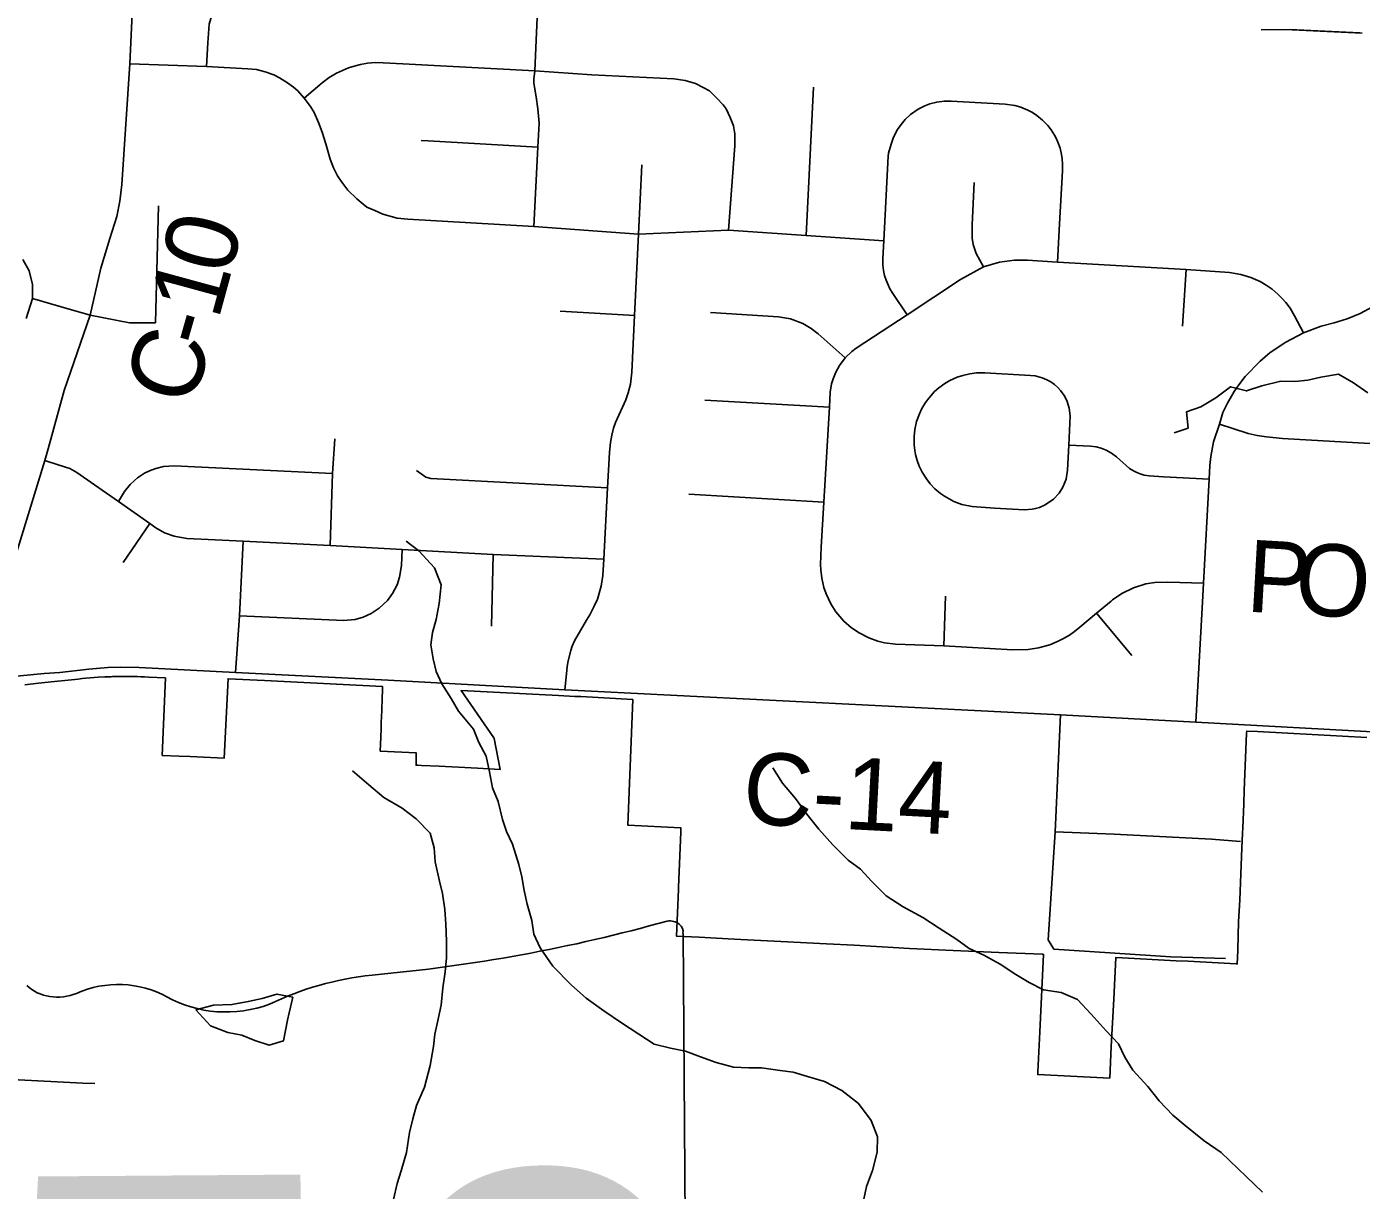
# Model space of a CAD drawing. Extents: x 114604 to 551442, y 316898 to 567001.
# Drawn here: x 207570 to 213125, y 455878 to 460721 of the extents above; entities that cross this region are included whole.
import ezdxf

# ---------------------------------------------------------------- set-up
doc = ezdxf.new("R2010")
doc.units = 0
for name, color, linetype in [('GE_P_Alignment_1000_Cardinal_Points', 7, 'Continuous'), ('GE_P_Alignment_100_Stations', 7, 'Continuous'), ('GE_P_Alignment_500_Bearings', 7, 'Continuous'), ('GE_P_Alignment_500_Curve_Data', 7, 'Continuous'), ('MT_X_Edge_Line', 7, 'Continuous'), ('PM_P_Cells', 7, 'Continuous'), ('PM_P_CL_Double_Solid', 7, 'Continuous')]:
    doc.layers.add(name, color=color, linetype=linetype)

msp = doc.modelspace()

# ---------------------------------------------------------------- linework, layer by layer
at = {"layer": 'GE_P_Alignment_1000_Cardinal_Points'}
for p, q in [((210814.1, 459852.2), (210845.6, 460470)), ((210116.5, 459858.1), (210130.1, 460145.9)), ((208106.2, 459488.3), (208118.3, 459976.2)), ((212381, 459475), (212395.9, 459711.1)), ((210100.5, 459518.6), (209789.9, 459537.3)), ((210392.1, 459166.6), (210910.9, 459138.4)), ((210326.3, 458775.6), (210888.5, 458741.7)), ((208082.2, 458653.6), (207971.7, 458491.5)), ((209511.4, 458524.9), (209505.1, 458226.9)), ((211387.9, 458144.5), (211394.6, 458350.8)), ((212436.1, 457826.9), (212465, 458352.2)), ((212023.6, 458279.9), (212170.6, 458104.1)), ((207803, 456325), (207854, 456322.4))]:
    msp.add_line(p, q, dxfattribs=at)
for points in [[(209680.7, 459889.4), (209698.1, 460219.3), (209703.6, 460320.1), (209697.3, 460379.8), (209690.1, 460429.6), (209681.4, 460486.5), (209681.3, 460502.4), (209684.7, 460537.2), (209699.1, 460857.1), (209709.5, 461093.2), (209701, 461148.9), (209675.9, 461222.2), (209626.5, 461388.7), (209558.4, 461551.1)], [(208317.8, 460554.9), (208323.8, 460654.7), (208329.9, 460731.6), (208341, 460768.6), (208362.1, 460812.9), (208399.1, 460859.9), (208480.5, 460932.4), (208512.1, 460944.9), (208546.9, 460948.3), (208784.6, 460935.7), (208971.1, 460924.7)], [(212707.9, 460707.6), (212827.5, 460709.3), (212837.2, 460708.8), (212846.9, 460708.4), (212856.6, 460707.9), (212866.3, 460707.4), (212876, 460706.9), (212885.8, 460706.4), (212895.5, 460706), (212905.2, 460705.5), (212914.9, 460705), (212924.6, 460704.6), (212934.3, 460704.1), (212944, 460703.6), (212953.7, 460703.1), (212963.4, 460702.6), (212973.2, 460702.2), (212982.8, 460701.7), (212992.6, 460701.2), (213002.3, 460700.7), (213012, 460700.2), (213021.7, 460699.7), (213031.4, 460699.3), (213041.1, 460698.8), (213050.8, 460698.3), (213060.5, 460697.8), (213070.2, 460697.3), (213080, 460696.9), (213089.7, 460696.4), (213099.4, 460695.9), (213109.1, 460695.4), (213118.8, 460695), (213128.5, 460694.5)], [(207999.1, 460567.2), (208317.8, 460554.9), (208490.5, 460546.2), (208526.1, 460543.6), (208562.3, 460534), (208598.8, 460520.7), (208621.7, 460507.9), (208655.2, 460486.9), (208681.1, 460469.6), (208697.9, 460453.8), (208724.7, 460424.4), (208751, 460388.8), (208766.5, 460364.7), (208784.6, 460322.8), (208799.8, 460281.8), (208814.9, 460234.1), (208833.4, 460170.5), (208846.6, 460134), (208863.7, 460100.4), (208881.4, 460074.3), (208906.6, 460040.8), (208943.8, 460004.7), (208970.3, 459982.7), (208985.8, 459970.7), (209018.9, 459956.1), (209052, 459940.8), (209111.4, 459924.4), (209156.5, 459920), (209680.7, 459889.4), (210116.5, 459858.1), (210490.5, 459874), (210814.1, 459852.2), (211137.1, 459830.3)], [(208724.7, 460424.4), (208799.4, 460487.9), (208829.6, 460510.2), (208859.1, 460527.9), (208909.8, 460550.2), (208932.5, 460557.2), (208959.8, 460564.2), (208988.6, 460569.8), (209021.2, 460572.3), (209053.1, 460571), (209135.1, 460566.3), (209684.7, 460537.2), (209922.8, 460521.3), (210264.1, 460504.1), (210310.2, 460497.6), (210354.4, 460485.2), (210385.3, 460468.5), (210412.4, 460454.7), (210441.7, 460425.8), (210469, 460395.9), (210481.1, 460379), (210497.4, 460343), (210511.7, 460309), (210518, 460275), (210517.4, 460224.8), (210490.5, 459874)], [(211235, 459522.7), (211175.4, 459610.8), (211163.2, 459630.7), (211155.3, 459646.4), (211146.8, 459666.9), (211140.6, 459686.2), (211137, 459707.2), (211134.2, 459729.3), (211133.3, 459756.1), (211137.1, 459830.3), (211155.6, 460182.3), (211156.6, 460195.2), (211168, 460232.3), (211178.6, 460261.4), (211194.8, 460292.7), (211209.7, 460314.5), (211226.7, 460334.5), (211249.1, 460355.5), (211281.2, 460378), (211308.3, 460391.8), (211328.7, 460399.5), (211358.1, 460407.2), (211388.2, 460411.2), (211418.6, 460411.3), (211643.3, 460398.5), (211682.7, 460393), (211708.1, 460386), (211736.6, 460374.3), (211756.1, 460363.9), (211774.6, 460351.8), (211798.6, 460332.1), (211820.2, 460309.6), (211833.9, 460292), (211848.2, 460269.3), (211854.5, 460257.4), (211862, 460241.1), (211871, 460215.8), (211877.4, 460189.6), (211880.2, 460171.8), (211881.9, 460149.4), (211881.4, 460121.8), (211868.6, 459900.6), (211861.1, 459741.9)], [(209211.3, 460248.1), (209241.3, 460246), (209698.1, 460219.3)], [(211552.1, 459721.9), (211521.4, 459777.5), (211510.2, 459814.8), (211505.8, 459841), (211505.2, 459895.9), (211514.3, 460073.1)], [(209809.5, 457961.1), (209817.1, 458027.4), (209819, 458057.8), (209823.2, 458082.1), (209834.2, 458125.3), (209840.6, 458143.2), (209850, 458165.3), (209899.8, 458250.8), (209913.5, 458273.9), (209930.5, 458306.6), (209945.5, 458339.2), (209961.7, 458392.1), (209968.6, 458437.6), (209972.8, 458504.5), (209987.3, 458801.8), (209996.4, 458949.5), (209998.3, 458978.5), (209999.7, 458990.8), (210005.1, 459021.1), (210013.1, 459050.9), (210021.2, 459074.2), (210064.1, 459168.6), (210074.1, 459197.8), (210082.7, 459233.7), (210088.5, 459283.5), (210100.5, 459518.6), (210116.5, 459858.1)], [(207553.8, 459752.5), (207579.8, 459705.3), (207594.1, 459647.9), (207594.2, 459590), (207568.4, 459506.7)], [(212467.9, 458404.8), (212319.8, 458410.1), (212266, 458408.4), (212228.7, 458402.1), (212177.3, 458386.2), (212128.1, 458361.9), (212090, 458335.5), (212083.6, 458330.3), (212023.6, 458279.9), (211953.6, 458221.6), (211931.4, 458203.8), (211910.1, 458189.1), (211886, 458174.8), (211863.9, 458163.6), (211828.8, 458149.2), (211781.2, 458135.6), (211738.6, 458128.8), (211674.2, 458127.5), (211387.9, 458144.5), (211186.1, 458151.9), (211140.2, 458157.5), (211112.6, 458164.1), (211075.2, 458177.3), (211034.7, 458197.9), (211003.1, 458219.4), (210971.9, 458246.7), (210938.4, 458285.6), (210916.8, 458319.1), (210897.4, 458360.3), (210888.1, 458387.3), (210879.2, 458426.3), (210875.3, 458460.3), (210874.7, 458483.1), (210877.5, 458555.2), (210888.5, 458741.7), (210910.9, 459138.4), (210914.4, 459199.8), (210920.2, 459234.2), (210926.3, 459255.2), (210937.9, 459283.6), (210952.8, 459310.5), (210976.8, 459342.4), (211005.1, 459369.9), (211022.6, 459383.3), (211094.7, 459430), (211235, 459522.7), (211456.7, 459669.3), (211552.1, 459721.9), (211618.6, 459741.1), (211681, 459749.4), (211736.2, 459749.4), (211861.1, 459741.9), (212395.9, 459711.1), (212575.9, 459698.1), (212623.9, 459690.3), (212664.7, 459677.9), (212703.5, 459660.7), (212729.8, 459645.5), (212754.6, 459628.2), (212777.7, 459608.6), (212794.9, 459591.6), (212810.9, 459573.5), (212828.9, 459549.3), (212847.7, 459518.3), (212884, 459447.5)], [(207594.2, 459590), (207713.9, 459555.4), (207833.7, 459520.8)], [(210415.8, 459531.3), (210698.6, 459513.3), (210749.7, 459505), (210800.7, 459486), (210835.8, 459465.2), (210863.7, 459443.3), (210976.8, 459342.4)], [(212465, 458352.2), (212467.9, 458404.8), (212491.7, 458837.6), (212495, 458895.1), (212499.1, 458932.5), (212510.6, 458993.8), (212535, 459066.7), (212549.4, 459115.2), (212568.5, 459154.9), (212596.4, 459202.9), (212615.1, 459230.4), (212642.2, 459265.6), (212703.5, 459329.7), (212746.1, 459365.3), (212810.6, 459408.5), (212884, 459447.5), (212958.3, 459475.3), (213011.5, 459489.3), (213066.7, 459505.2), (213119.8, 459527.9), (213171.1, 459555.4)], [(207833.7, 459520.8), (207998.5, 459489.2), (208106.2, 459488.3)], [(211907.9, 458979.6), (211913.4, 459101.9), (211909.6, 459133.1), (211905.6, 459147.9), (211899.2, 459165.1), (211887.8, 459186.7), (211873.7, 459206.6), (211861.3, 459220.1), (211847.5, 459232.2), (211832.6, 459242.8), (211816.6, 459251.8), (211796.9, 459260.2), (211767.4, 459267.8), (211748, 459269.9), (211558.2, 459280.2), (211524, 459280), (211495, 459276.4), (211466.4, 459269.9), (211443.2, 459262.2), (211412.1, 459248.1), (211391, 459235.7), (211367.3, 459218.5), (211349, 459202.4), (211325.9, 459177.2), (211311.3, 459157.6), (211296.2, 459132.5), (211285.6, 459110.5), (211274.2, 459078.3), (211266.8, 459044.9), (211263.7, 459015.7)], [(212535, 459066.7), (212590.8, 459048.9), (212654.1, 459028.8), (212692.1, 459020.1), (212730.9, 459014), (212796.9, 459007), (213208.6, 458984.4)], [(208833.5, 458561.6), (208842.8, 458861.1), (208852.5, 459006.3)], [(211907.9, 458979.6), (211902.3, 458875.4), (211896, 458837.9), (211882.7, 458804.3), (211867.6, 458780.4), (211844.5, 458755.2), (211809.5, 458730.8), (211785.9, 458720.5), (211769.7, 458715.7), (211755, 458712.7), (211723.1, 458710.7), (211598.3, 458717.6), (211505.5, 458723.7), (211462.6, 458733.1), (211429.5, 458745.4), (211390.2, 458766.8), (211373.3, 458778.8), (211350.4, 458797.4), (211330.5, 458819), (211314.9, 458838.8), (211297.3, 458866.8), (211284.9, 458891.9), (211275.8, 458916.1), (211269.8, 458940.6), (211266.7, 458957.3), (211263.9, 458981.6), (211263.7, 459015.7)], [(211907.9, 458979.6), (211997.9, 458976), (212021.6, 458973.1), (212042.1, 458967.8), (212063.3, 458959.3), (212085.4, 458946.8), (212106.3, 458930.4), (212160.4, 458882.9), (212176.7, 458872.7), (212191.2, 458865.5), (212204.8, 458859.8), (212220.8, 458855.2), (212242.3, 458851.3), (212301.1, 458847.4), (212491.7, 458837.6)], [(207645.8, 458915.1), (207701.4, 458898.4), (207748.9, 458882.1), (207779.3, 458866), (207852.3, 458815.1), (207951.5, 458745.4), (208082.2, 458653.6), (208107.7, 458635.7), (208142.9, 458615.4), (208183.5, 458600.4), (208236.4, 458591.6), (208354.8, 458585.7), (208470.7, 458579.4), (208833.5, 458561.6), (209132.8, 458545.3), (209511.4, 458524.9), (209972.8, 458504.5)], [(207951.5, 458745.4), (207977.6, 458787.2), (208000.8, 458815.4), (208018.5, 458833), (208030.9, 458843.4), (208059.9, 458862.8), (208080.8, 458873.2), (208107.3, 458883.1), (208139.3, 458890.6), (208183.2, 458893.7), (208842.8, 458861.1)], [(209987.3, 458801.8), (209252.7, 458840.5), (209231.8, 458846.4), (209192.5, 458873.7)], [(208439.4, 458033.6), (208455.4, 458269.6), (208470.7, 458579.4)], [(208455.4, 458269.6), (208889.9, 458249.7), (208937, 458254.6), (208970.3, 458263.9), (209004.1, 458278.9), (209037.3, 458300.7), (209071.8, 458333.6), (209092.6, 458361.9), (209111.4, 458398), (209122.2, 458429.7), (209130, 458478.5), (209132.8, 458545.3)], [(211873.7, 457857.4), (211850.8, 457370.7), (211821.4, 456920.4), (211844.8, 456882.7), (212332.9, 456850.4), (212560.4, 456843.3)], [(211850.8, 457370.7), (212095.8, 457360), (212501.8, 457339.8), (212621.8, 457330.1)], [(206887.4, 456374.4), (206946.6, 456368.7), (207803, 456325)]]:
    msp.add_lwpolyline(points, dxfattribs=at)
at = {"layer": 'GE_P_Alignment_100_Stations'}
for points in [[(207562.5, 457982.7), (207618.5, 457988.7), (207686, 457996), (207742.2, 458002), (207783.6, 458006.4), (207800.2, 458008.1), (207816.8, 458009.7), (207833.5, 458011.1), (207850.2, 458012.4), (207866.8, 458013.5), (207895.8, 458015.1), (207908.6, 458015.6), (207921.3, 458016.1), (207927.7, 458016.3), (207938.2, 458016.5), (207948.7, 458016.8), (207950.3, 458016.8), (207951.9, 458016.8), (207953.7, 458016.9), (207954.5, 458016.9), (207955.3, 458016.9), (207964, 458017), (207965.7, 458017), (207967.4, 458017), (207969.1, 458017), (207970.6, 458017), (207972.1, 458017.1), (207972.9, 458017.1), (207973.7, 458017.1), (207982.8, 458017.1), (207998.4, 458017), (208014.1, 458016.8), (208029.7, 458016.5), (208045.4, 458016), (208061, 458015.5), (208076.7, 458014.7), (208147.4, 458011.2), (208134.3, 457688.7)], [(208134.3, 457688.7), (208205.1, 457685.5), (208250.6, 457683.2), (208305.4, 457680.5), (208391.4, 457676.3), (208408.2, 458007.3), (208559.4, 457999.8), (209051.2, 457975.2), (209050.9, 457964.1), (209047.9, 457881), (209047.7, 457875.2), (209045.9, 457825.3), (209045.7, 457820.2), (209045, 457798.7), (209043.8, 457765.3), (209043.7, 457764), (209041.7, 457706.2), (209191.5, 457698.9), (209190.9, 457647.8), (209198.5, 457647.8), (209212.8, 457647.1), (209287.1, 457643.3), (209445.8, 457635.2), (209540.8, 457630.4), (209516.1, 457759.1), (209514.3, 457761.6), (209378, 457958.1), (209783.9, 457937.3), (209851.6, 457934.1), (209866.3, 457933.4), (209876.3, 457932.9), (210092.6, 457921.5), (210071.8, 457398.6), (210292.8, 457386.6), (210292.2, 457368.8), (210283.5, 457139.9), (210283.1, 457129.9), (210275.3, 456936.1), (210368.6, 456931.3), (210489.7, 456925.1), (210542.7, 456922.4), (210708.5, 456913.9), (210898.5, 456904.1), (211014.1, 456898.2), (211200.8, 456887.1), (211220.8, 456886.2), (211244.8, 456885.2), (211426.1, 456877.1), (211616.9, 456868.6), (211798, 456860.6), (211802.6, 456860.4), (211786.9, 456538.3), (211778.7, 456370.9), (211778.2, 456360), (212077.9, 456345.3), (212084.6, 456476.3), (212094.5, 456673.6), (212103.3, 456847.3), (212155.9, 456844.6), (212205.5, 456842), (212255.1, 456839.4), (212304.8, 456836.7), (212354.5, 456834.1), (212404.3, 456831.5), (212454.1, 456828.9), (212504, 456826.2), (212553.9, 456823.6), (212603.9, 456821), (212608.5, 456820.7), (212610.7, 456875.7), (212610.8, 456879.9), (212613.6, 456997.3), (212616.4, 457040.6), (212619.3, 457087), (212625.4, 457230.6), (212628.4, 457304.1), (212630.8, 457363.3), (212631.7, 457387.7), (212635.7, 457485.7), (212638.2, 457546.2), (212639.3, 457572.5), (212639.5, 457577.5), (212647.9, 457780.4), (212648.3, 457790), (212693.1, 457788), (213046.9, 457768.9), (213148.5, 457763.3)]]:
    msp.add_lwpolyline(points, dxfattribs=at)
at = {"layer": 'GE_P_Alignment_500_Bearings'}
for points in [[(207659.4, 458964.6), (207726.2, 459207.2), (207833.7, 459520.8), (207878.8, 459716.5), (207915.8, 459840.2), (207944.6, 459930.7), (207957.5, 459995.7), (207965.9, 460064.2), (207999.1, 460567.2), (208022.7, 461076.6), (208041.3, 461432), (208068.9, 462031.5), (208081.4, 462405.1), (208089.6, 462520.3), (208131.4, 463165.4), (208152.7, 463601.6), (208179.4, 464100.1)], [(207371.4, 458002.7), (207474.4, 458359.4), (207645.8, 458915.1), (207659.4, 458964.6)], [(207371.4, 458002.7), (207642.2, 458029), (207707.4, 458033.4), (207828.6, 458047.1), (207907.5, 458054), (207960.5, 458055.2), (208038.7, 458054.2), (208439.4, 458033.6), (209074, 458001.7), (209809.5, 457961.1), (211130, 457894.2), (211873.7, 457857.4), (212436.1, 457826.9), (213248.1, 457782.6), (213579.1, 457766.5), (213709, 457748.6), (213825.9, 457728.5), (213884.5, 457711.7), (213946.9, 457693.2), (213994.1, 457675.7)]]:
    msp.add_lwpolyline(points, dxfattribs=at)
at = {"layer": 'GE_P_Alignment_500_Curve_Data'}
msp.add_line((210314.2, 455288.5), (210302.2, 456946.7), dxfattribs=at)
for centre, major_axis, ratio, start_param, end_param in [((208411.9, 461176.3), (5536.3, 40), 0.800001, 4.814395, 5.04237), ((210244.2, 456953.1), (58.1, 0.4), 0.8, 6.141152, 7.989035), ((207950.5, 456453.4), (351.9, 2.5), 0.8, 0.950623, 2.079405), ((209156.3, 455891.6), (1113.8, 8), 0.8, 1.699011, 2.107814), ((207699.4, 456818), (169.2, 1.2), 0.8, 3.836095, 5.185415), ((208401, 456959.2), (423.3, 3.1), 0.8, 4.081561, 5.145723)]:
    msp.add_ellipse(centre, major_axis=major_axis, ratio=ratio, start_param=start_param, end_param=end_param, dxfattribs=at)
at = {"layer": 'MT_X_Edge_Line'}
for points in [[(208656.2, 456586.4), (208662.1, 456617.5), (208677.5, 456681.7), (208611.5, 456695.1), (208549.7, 456676.5), (208491.9, 456664), (208424, 456651.4), (208348.1, 456648.7), (208274.3, 456630)], [(208274.3, 456630), (208334.9, 456562.5), (208407, 456535.1), (208465, 456523.6), (208519.2, 456502.1), (208579.3, 456482.6), (208639.1, 456501.1), (208656.2, 456586.4)]]:
    msp.add_lwpolyline(points, dxfattribs=at)
at = {"layer": 'PM_P_Cells'}
for points in [[(213152.3, 459197.8), (213092, 459239.3), (213029.8, 459274.7), (212956, 459262.1), (212902.1, 459249.6), (212848.2, 459245.1), (212790.3, 459246.6)], [(212790.3, 459246.6), (212710.5, 459225.9), (212646.7, 459205.3), (212580.7, 459222.7), (212519.1, 459176.2), (212457.5, 459139.6), (212397.7, 459119), (212404.3, 459051), (212346.5, 459030.5)], [(209201.6, 458540.2), (209149.3, 458579.8)], [(211054.2, 455841.8), (211065.8, 455894), (211091.2, 455960.3), (211110.5, 456036.5), (211112, 456100.6), (211085.5, 456168.4), (211032.9, 456240.1), (210962.5, 456293.5), (210890.3, 456330.9), (210820.2, 456352.3), (210760.1, 456369.8), (210706.1, 456377.3), (210628.1, 456388.6), (210576.1, 456388.2), (210512.2, 456391.6), (210440.1, 456411), (210374, 456434.4), (210311.8, 456457.9), (210249.8, 456469.4), (210181.7, 456486.8), (210117.4, 456528.2), (210045.1, 456575.7), (209972.7, 456625.1), (209898.4, 456678.5), (209838, 456732), (209759.4, 456811.4), (209706.8, 456887), (209680.4, 456944.8), (209671.9, 457000.8), (209653.4, 457068.7), (209640.9, 457126.6), (209630.5, 457182.6), (209618, 457234.5), (209591.4, 457318.4), (209566.9, 457372.2), (209550.5, 457422.1), (209531.9, 457496.1), (209509.5, 457553.9), (209496.9, 457619.9), (209482.4, 457685.8), (209452, 457741.6), (209429.5, 457797.5), (209367, 457873), (209336.6, 457924.8), (209298.1, 457986.5), (209273.7, 458038.3), (209261.3, 458090.3), (209252.8, 458148.2), (209258.4, 458200.4), (209273.9, 458254.5), (209287.3, 458320.7), (209294.7, 458398.9), (209268.1, 458468.7), (209201.6, 458540.2)], [(212714.4, 455870.5), (212645.9, 455936), (212541.2, 456035.2), (212470.8, 456084.6), (212392.4, 456148), (212340.1, 456191.6), (212283.6, 456251.1), (212237.2, 456310.8), (212174.7, 456378.3), (212140.3, 456432), (212113.8, 456487.9), (212063.4, 456541.5), (212000.9, 456611), (211944.5, 456672.5), (211876.3, 456702), (211802.3, 456713.3), (211742.1, 456742.8), (211687.8, 456776.4), (211621.5, 456819.8), (211553.3, 456857.3), (211493.1, 456884.8), (211440.9, 456922.4), (211368.5, 456969.8), (211300.3, 457013.2), (211218, 457058.5), (211147.6, 457103.9), (211087.2, 457163.5), (211040.8, 457215.1), (210988.6, 457252.7), (210926.1, 457316.2), (210867.6, 457381.7), (210817.2, 457443.4), (210770.6, 457509), (210716.2, 457572.6), (210675.7, 457636.3)], [(209226.1, 456308.1), (209249.3, 456398.4), (209262.7, 456476.6), (209268.2, 456528.7), (209279.8, 456578.9), (209295.2, 456649.1), (209302.6, 456721.2), (209312, 456787.4), (209317.5, 456845.5), (209317, 456915.6), (209314.4, 456985.6), (209309.9, 457047.6), (209301.3, 457113.6), (209288.9, 457165.6), (209270.3, 457245.5), (209265.8, 457303.5), (209249.3, 457365.4), (209190.9, 457425), (209132.6, 457468.5), (209056.3, 457513.9), (208993.9, 457565.4), (208925.5, 457624.8)], [(209096.1, 455840.5), (209111.5, 455906.7), (209129.1, 455958.9), (209150.4, 456035.2), (209163.7, 456119.4), (209177.3, 456175.6), (209192.8, 456231.8), (209226.1, 456308.1)]]:
    msp.add_lwpolyline(points, dxfattribs=at)

# ---------------------------------------------------------------- texts
at = {"layer": 'GE_P_Alignment_500_Curve_Data'}
msp.add_text('750', height=2088.32, rotation=0.414, dxfattribs=at).set_placement((205847.5, 453834.9))
at = {"layer": 'PM_P_CL_Double_Solid'}
for s, height, rotation, p in [('0', 300, 75.9572, (208417.5, 459680.5)), ('1', 300, 74.7759, (208367.2, 459495.7)), ('-', 300, 74.1239, (208332.5, 459373.6)), ('C', 300, 72.9524, (208258.4, 459131.6)), ('P', 300, 356.7863, (212641.7, 458287.3)), ('O', 300, 356.7859, (212843.8, 458276)), ('C-14', 300.01, 356.9879, (210546.1, 457404.9))]:
    msp.add_text(s, height=height, rotation=rotation, dxfattribs=at).set_placement(p)

doc.saveas('drawing.dxf')
